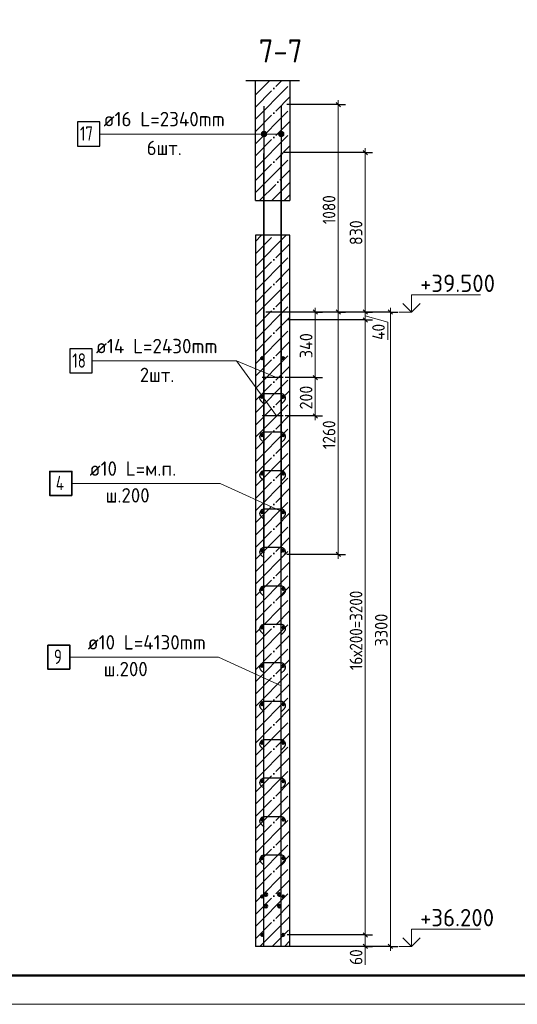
# Model space of a CAD drawing. Header units: millimetres. Extents: x -49773 to 2322955, y -3321 to 58485.
# Tile 488 of 580: x 1921455 to 1930086, y -2799 to 14275. Entities that reach past the tile are written whole.
import ezdxf

# ---------------------------------------------------------------- set-up
doc = ezdxf.new("R2010")
doc.units = ezdxf.units.MM
doc.linetypes.add('______11', pattern=[500, 400, -50, 0, -50])
doc.linetypes.add('______5', pattern=[1100, 800, -100, 100, -100])
for name, color, linetype, lineweight in [('Standard', 7, 'Continuous', 25), ('Арм.стержн. вертикальными 1', 22, 'Continuous', 35), ('Арм.стержн. Доп. арматура', 180, 'Continuous', 35), ('Арм.стержн.горизонт. 1', 180, 'Continuous', 35), ('Арм.стержн.горизонт. 2', 202, 'Continuous', 35), ('Высотная отметки_ общее', 7, 'Continuous', 13), ('Размерная линия_ общее', 7, 'Continuous', 13), ('Стена_ общее', 7, 'Continuous', 35), ('Текст_ примечание', 7, 'Continuous', 13)]:
    doc.layers.add(name, color=color, linetype=linetype, lineweight=lineweight)
doc.layers.add('Арм.стержн. вертикальными 2', color=7, linetype='Continuous', lineweight=35, true_color=0x006e00)
doc.layers.add('Арм.стержн.Стяжки', color=7, linetype='Continuous', lineweight=35, true_color=0x501e0f)
doc.styles.add('ISOCPEUR', font='txt')

msp = doc.modelspace()

# ---------------------------------------------------------------- hatches: boundary and pattern name
at = {"layer": 'Арм.стержн. вертикальными 2', "linetype": 'Continuous', "lineweight": 13, "transparency": 33554687}
for points in [[(1925653.6, 12270.5), (1925653.6, 12315.5), (1925647.3, 12293)], [(1925653.6, 12270.5), (1925653.6, 12315.5), (1925647.3, 12293)], [(1925653.6, 12270.5), (1925653.6, 12315.5), (1925647.3, 12293)], [(1925653.6, 12315.5), (1925669.8, 12254.3), (1925669.8, 12331.7)], [(1925653.6, 12315.5), (1925669.8, 12254.3), (1925669.8, 12331.7)], [(1925653.6, 12315.5), (1925669.8, 12254.3), (1925669.8, 12331.7)], [(1925653.6, 12315.5), (1925653.6, 12270.5), (1925669.8, 12254.3)], [(1925653.6, 12315.5), (1925653.6, 12270.5), (1925669.8, 12254.3)], [(1925653.6, 12315.5), (1925653.6, 12270.5), (1925669.8, 12254.3)], [(1925669.8, 12331.7), (1925692.2, 12248), (1925692.2, 12338)], [(1925669.8, 12331.7), (1925692.3, 12248), (1925692.3, 12338)], [(1925669.8, 12331.7), (1925692.3, 12248), (1925692.3, 12338)], [(1925669.8, 12331.7), (1925669.8, 12254.3), (1925692.2, 12248)], [(1925669.8, 12331.7), (1925669.8, 12254.3), (1925692.3, 12248)], [(1925669.8, 12331.7), (1925669.8, 12254.3), (1925692.3, 12248)], [(1925692.2, 12338), (1925692.2, 12248), (1925714.8, 12254.3)], [(1925692.2, 12338), (1925714.8, 12254.3), (1925714.8, 12331.7)], [(1925692.3, 12338), (1925692.3, 12248), (1925714.8, 12254.3)], [(1925692.3, 12338), (1925714.8, 12254.3), (1925714.8, 12331.7)], [(1925692.3, 12338), (1925692.3, 12248), (1925714.8, 12254.3)], [(1925692.3, 12338), (1925714.8, 12254.3), (1925714.8, 12331.7)], [(1925714.8, 12331.7), (1925714.8, 12254.3), (1925730.9, 12270.5)], [(1925714.8, 12331.7), (1925730.9, 12270.5), (1925730.9, 12315.5)], [(1925714.8, 12331.7), (1925714.8, 12254.3), (1925731, 12270.5)], [(1925714.8, 12331.7), (1925731, 12270.5), (1925731, 12315.5)], [(1925714.8, 12331.7), (1925714.8, 12254.3), (1925731, 12270.5)], [(1925714.8, 12331.7), (1925731, 12270.5), (1925731, 12315.5)], [(1925730.9, 12315.5), (1925730.9, 12270.5), (1925737.3, 12293)], [(1925731, 12315.5), (1925731, 12270.5), (1925737.3, 12293)], [(1925731, 12315.5), (1925731, 12270.5), (1925737.3, 12293)], [(1925953.6, 12270.5), (1925953.6, 12315.5), (1925947.3, 12293)], [(1925953.6, 12270.5), (1925953.6, 12315.5), (1925947.3, 12293)], [(1925953.6, 12270.5), (1925953.6, 12315.5), (1925947.3, 12293)], [(1925953.6, 12315.5), (1925969.8, 12254.3), (1925969.8, 12331.7)], [(1925953.6, 12315.5), (1925969.8, 12254.3), (1925969.8, 12331.7)], [(1925953.6, 12315.5), (1925969.8, 12254.3), (1925969.8, 12331.7)], [(1925953.6, 12315.5), (1925953.6, 12270.5), (1925969.8, 12254.3)], [(1925953.6, 12315.5), (1925953.6, 12270.5), (1925969.8, 12254.3)], [(1925953.6, 12315.5), (1925953.6, 12270.5), (1925969.8, 12254.3)], [(1925969.8, 12331.7), (1925992.2, 12248), (1925992.2, 12338)], [(1925969.8, 12331.7), (1925992.3, 12248), (1925992.3, 12338)], [(1925969.8, 12331.7), (1925992.3, 12248), (1925992.3, 12338)], [(1925969.8, 12331.7), (1925969.8, 12254.3), (1925992.2, 12248)], [(1925969.8, 12331.7), (1925969.8, 12254.3), (1925992.3, 12248)], [(1925969.8, 12331.7), (1925969.8, 12254.3), (1925992.3, 12248)], [(1925992.2, 12338), (1925992.2, 12248), (1926014.8, 12254.3)], [(1925992.2, 12338), (1926014.8, 12254.3), (1926014.8, 12331.7)], [(1925992.3, 12338), (1925992.3, 12248), (1926014.8, 12254.3)], [(1925992.3, 12338), (1926014.8, 12254.3), (1926014.8, 12331.7)], [(1925992.3, 12338), (1925992.3, 12248), (1926014.8, 12254.3)], [(1925992.3, 12338), (1926014.8, 12254.3), (1926014.8, 12331.7)], [(1926014.8, 12331.7), (1926014.8, 12254.3), (1926031, 12270.5)], [(1926014.8, 12331.7), (1926031, 12270.5), (1926031, 12315.5)], [(1926014.8, 12331.7), (1926014.8, 12254.3), (1926031, 12270.5)], [(1926014.8, 12331.7), (1926031, 12270.5), (1926031, 12315.5)], [(1926014.8, 12331.7), (1926014.8, 12254.3), (1926031, 12270.5)], [(1926014.8, 12331.7), (1926031, 12270.5), (1926031, 12315.5)], [(1926031, 12315.5), (1926031, 12270.5), (1926037.3, 12293)], [(1926031, 12315.5), (1926031, 12270.5), (1926037.3, 12293)], [(1926031, 12315.5), (1926031, 12270.5), (1926037.3, 12293)]]:
    msp.add_hatch(color=7, dxfattribs=at).paths.add_polyline_path(points)

# ---------------------------------------------------------------- linework, layer by layer
at = {"layer": 'Standard', "color": 7, "linetype": 'Continuous', "lineweight": 25, "transparency": 33554687}
msp.add_line((1925375.6, 13222.7), (1926308.9, 13222.7), dxfattribs=at)
at = {"layer": 'Standard', "color": 253, "linetype": '______11', "lineweight": 35, "true_color": 0xababab, "transparency": 33554687}
for p, q in [((1925542.2, 12761), (1926003.9, 13222.7)), ((1925542.2, 12336.7), (1926142.2, 12936.7)), ((1925542.2, 11912.5), (1926142.2, 12512.5)), ((1925542.2, 11488.2), (1926142.2, 12088.2)), ((1925615.3, 11137), (1926142.2, 11663.9)), ((1926039.6, 11137), (1926142.2, 11239.7)), ((1925542.2, 10215.4), (1925863.8, 10537)), ((1925542.2, 9791.1), (1926142.2, 10391.1)), ((1925542.2, 9366.9), (1926142.2, 9966.9)), ((1925542.2, 8942.6), (1926142.2, 9542.6)), ((1925542.2, 8518.3), (1926142.2, 9118.3)), ((1925542.2, 8094.1), (1926142.2, 8694.1)), ((1925542.2, 7669.8), (1926142.2, 8269.8)), ((1925542.2, 7245.6), (1926142.2, 7845.5)), ((1925542.2, 6821.3), (1926142.2, 7421.3)), ((1925542.2, 6397), (1926142.2, 6997)), ((1925542.2, 5972.8), (1926142.2, 6572.7)), ((1925542.2, 5548.5), (1926142.2, 6148.5)), ((1925542.2, 5124.2), (1926142.2, 5724.2)), ((1925542.2, 4700), (1926142.2, 5300)), ((1925542.2, 4275.7), (1926142.2, 4875.7)), ((1925542.2, 3851.4), (1926142.2, 4451.4)), ((1925542.2, 3427.2), (1926142.2, 4027.2)), ((1925542.2, 3002.9), (1926142.2, 3602.9)), ((1925542.2, 2578.7), (1926142.2, 3178.6)), ((1925542.2, 2154.4), (1926142.2, 2754.4)), ((1925542.2, 1730.1), (1926142.2, 2330.1)), ((1925542.2, 1305.9), (1926142.2, 1905.9)), ((1925542.2, 881.6), (1926142.2, 1481.6)), ((1925542.2, 457.3), (1926142.2, 1057.3)), ((1925542.2, 33.1), (1926142.2, 633.1)), ((1925542.2, -391.2), (1926142.2, 208.8)), ((1925542.2, -815.5), (1926142.2, -215.5)), ((1925542.2, -1239.7), (1926142.2, -639.7)), ((1925542.2, -1664), (1926142.2, -1064)), ((1925834.2, -1796.3), (1926142.2, -1488.3))]:
    msp.add_line(p, q, dxfattribs=at)
at = {"layer": 'Standard', "color": 253, "linetype": '______5', "lineweight": 35, "true_color": 0xababab, "transparency": 33554687}
for p, q in [((1925542.2, 12973.1), (1925791.8, 13222.7)), ((1925542.2, 12548.9), (1926142.2, 13148.9)), ((1925542.2, 12124.6), (1926142.2, 12724.6)), ((1925542.2, 11700.3), (1926142.2, 12300.3)), ((1925542.2, 11276.1), (1926142.2, 11876.1)), ((1925827.4, 11137), (1926142.2, 11451.8)), ((1925542.2, 10003.3), (1926076, 10537)), ((1925542.2, 10427.5), (1925651.7, 10537)), ((1925542.2, 9579), (1926142.2, 10179)), ((1925542.2, 9154.7), (1926142.2, 9754.7)), ((1925542.2, 8730.5), (1926142.2, 9330.5)), ((1925542.2, 8306.2), (1926142.2, 8906.2)), ((1925542.2, 7881.9), (1926142.2, 8481.9)), ((1925542.2, 7457.7), (1926142.2, 8057.7)), ((1925542.2, 7033.4), (1926142.2, 7633.4)), ((1925542.2, 6609.1), (1926142.2, 7209.1)), ((1925542.2, 6184.9), (1926142.2, 6784.9)), ((1925542.2, 5760.6), (1926142.2, 6360.6)), ((1925542.2, 5336.4), (1926142.2, 5936.4)), ((1925542.2, 4912.1), (1926142.2, 5512.1)), ((1925542.2, 4487.8), (1926142.2, 5087.8)), ((1925542.2, 4063.6), (1926142.2, 4663.6)), ((1925542.2, 3639.3), (1926142.2, 4239.3)), ((1925542.2, 3215), (1926142.2, 3815)), ((1925542.2, 2790.8), (1926142.2, 3390.8)), ((1925542.2, 2366.5), (1926142.2, 2966.5)), ((1925542.2, 1942.2), (1926142.2, 2542.2)), ((1925542.2, 1518), (1926142.2, 2118)), ((1925542.2, 1093.7), (1926142.2, 1693.7)), ((1925542.2, 669.5), (1926142.2, 1269.5)), ((1925542.2, 245.2), (1926142.2, 845.2)), ((1925542.2, -179.1), (1926142.2, 420.9)), ((1925542.2, -603.3), (1926142.2, -3.3)), ((1925542.2, -1027.6), (1926142.2, -427.6)), ((1925542.2, -1451.9), (1926142.2, -851.9)), ((1925622, -1796.3), (1926142.2, -1276.1)), ((1926046.3, -1796.3), (1926142.2, -1700.4))]:
    msp.add_line(p, q, dxfattribs=at)
at = {"layer": 'Standard', "color": 7, "linetype": 'Continuous', "lineweight": 13, "transparency": 33554687}
msp.add_lwpolyline([(1910262.3, -2799.3), (1952262.3, -2799.3), (1952262.3, 56600.7), (1910262.3, 56600.7), (1910262.3, -2799.3)], close=True, dxfattribs=at)
at = {"layer": 'Standard', "color": 7, "linetype": 'Continuous', "lineweight": 50, "transparency": 33554687}
msp.add_lwpolyline([(1912262.3, 56100.7), (1951762.3, 56100.7), (1951762.3, -2299.3), (1912262.3, -2299.3), (1912262.3, 56100.7)], close=True, dxfattribs=at)
at = {"layer": 'Арм.стержн. вертикальными 1', "color": 4, "linetype": 'Continuous', "lineweight": 25, "transparency": 33554687}
for p, q in [((1925692.2, -1779.7), (1925692.2, 11953.7)), ((1925692.2, -1779.7), (1925692.2, 11953.7)), ((1925992.2, -1779.7), (1925992.2, 11953.7)), ((1925992.2, -1779.7), (1925992.2, 11953.7))]:
    msp.add_line(p, q, dxfattribs=at)
at = {"layer": 'Арм.стержн. вертикальными 2', "color": 5, "linetype": 'Continuous', "lineweight": 25, "true_color": 0x1c1cff, "transparency": 33554687}
for p, q in [((1925692.2, 12777), (1925692.2, 5030.3)), ((1925692.3, 12777), (1925692.3, 5030.3)), ((1925692.3, 12777), (1925692.3, 5030.3)), ((1925992.2, 12777), (1925992.2, 5030.3)), ((1925992.3, 12777), (1925992.3, 5030.3)), ((1925992.3, 12777), (1925992.3, 5030.3))]:
    msp.add_line(p, q, dxfattribs=at)
at = {"layer": 'Арм.стержн. вертикальными 2', "color": 7, "linetype": 'Continuous', "lineweight": 13, "transparency": 33554687}
for p, q in [((1925692.2, 12338), (1925692.2, 12338)), ((1925692.3, 12338), (1925692.3, 12338)), ((1925692.3, 12338), (1925692.3, 12338)), ((1925992.2, 12338), (1925992.2, 12338)), ((1925992.3, 12338), (1925992.3, 12338)), ((1925992.3, 12338), (1925992.3, 12338)), ((1922842, 12293), (1925325.3, 12293)), ((1925325.3, 12293), (1925692.2, 12293)), ((1925325.3, 12293), (1925992.2, 12293)), ((1925325.3, 12293), (1925992.3, 12293)), ((1925325.3, 12293), (1925692.3, 12293)), ((1925325.3, 12293), (1925692.3, 12293)), ((1925325.3, 12293), (1925992.3, 12293)), ((1925647.3, 12293), (1925647.3, 12293)), ((1925647.3, 12293), (1925647.3, 12293)), ((1925647.3, 12293), (1925647.3, 12293)), ((1925692.2, 12248), (1925692.2, 12248)), ((1925692.3, 12248), (1925692.3, 12248)), ((1925692.3, 12248), (1925692.3, 12248)), ((1925737.3, 12293), (1925737.3, 12293)), ((1925737.3, 12293), (1925737.3, 12293)), ((1925737.3, 12293), (1925737.3, 12293)), ((1925947.3, 12293), (1925947.3, 12293)), ((1925947.3, 12293), (1925947.3, 12293)), ((1925947.3, 12293), (1925947.3, 12293)), ((1925992.2, 12248), (1925992.2, 12248)), ((1925992.3, 12248), (1925992.3, 12248)), ((1925992.3, 12248), (1925992.3, 12248)), ((1926037.3, 12293), (1926037.3, 12293)), ((1926037.3, 12293), (1926037.3, 12293)), ((1926037.3, 12293), (1926037.3, 12293))]:
    msp.add_line(p, q, dxfattribs=at)
at = {"layer": 'Арм.стержн. вертикальными 2', "color": 7, "linetype": 'Continuous', "lineweight": 25, "transparency": 33554687}
msp.add_lwpolyline([(1922458.7, 12084.7), (1922842, 12084.7), (1922842, 12501.3), (1922458.7, 12501.3), (1922458.7, 12084.7)], dxfattribs=at)
at = {"layer": 'Арм.стержн. вертикальными 2', "color": 7, "linetype": 'Continuous', "lineweight": 13, "transparency": 33554687}
for centre in [(1925692.2, 12293), (1925692.3, 12293), (1925692.3, 12293), (1925992.2, 12293), (1925992.3, 12293), (1925992.3, 12293)]:
    msp.add_circle(centre, 45, dxfattribs=at)
at = {"layer": 'Арм.стержн. Доп. арматура', "color": 211, "linetype": 'Continuous', "lineweight": 50, "true_color": 0xff54ff, "transparency": 33554687}
for centre in [(1925725.6, -896.3), (1925958.9, -896.3), (1925725.6, -1096.3), (1925958.9, -1096.3)]:
    msp.add_circle(centre, 23.3, dxfattribs=at)
at = {"layer": 'Арм.стержн.горизонт. 1', "color": 4, "linetype": 'Continuous', "lineweight": 50, "transparency": 33554687}
for centre in [(1925658.9, 8403.7), (1926025.6, 8403.7), (1925658.9, 7737), (1926025.6, 7737), (1925658.9, 7070.3), (1926025.6, 7070.3), (1925658.9, 6403.7), (1926025.6, 6403.7), (1925658.9, 5737), (1926025.6, 5737), (1925658.9, 5070.3), (1926025.6, 5070.3), (1925658.9, 4403.7), (1926025.6, 4403.7), (1925658.9, 3737), (1926025.6, 3737), (1925658.9, 3070.3), (1926025.6, 3070.3), (1925658.9, 2403.7), (1926025.6, 2403.7), (1925658.9, 1737), (1926025.6, 1737), (1925658.9, 1070.3), (1926025.6, 1070.3), (1925658.9, 403.7), (1926025.6, 403.7), (1925658.9, -263), (1926025.6, -263), (1925658.9, -929.7), (1926025.6, -929.7), (1925658.9, -1596.3), (1926025.6, -1596.3)]:
    msp.add_circle(centre, 16.7, dxfattribs=at)
at = {"layer": 'Арм.стержн.горизонт. 2', "color": 7, "linetype": 'Continuous', "lineweight": 13, "transparency": 33554687}
for p, q in [((1922709.5, 8357), (1925217.8, 8357)), ((1925217.8, 8357), (1925910.7, 8070.3)), ((1925217.8, 8357), (1925910.7, 7403.7)), ((1924934.5, 6232.6), (1922359.5, 6232.6)), ((1924901.2, 3220), (1922326.2, 3220))]:
    msp.add_line(p, q, dxfattribs=at)
at = {"layer": 'Арм.стержн.горизонт. 2', "color": 7, "linetype": 'Continuous', "lineweight": 25, "transparency": 33554687}
msp.add_lwpolyline([(1922326.2, 8148.7), (1922709.5, 8148.7), (1922709.5, 8565.3), (1922326.2, 8565.3), (1922326.2, 8148.7)], dxfattribs=at)
at = {"layer": 'Арм.стержн.горизонт. 2', "color": 211, "linetype": 'Continuous', "lineweight": 25, "true_color": 0xff54ff, "transparency": 33554687}
for points in [[(1926025.6, 8070.3), (1925662.4, 8070.3), (1925658.9, 8070.3)], [(1926025.6, 7403.7), (1925662.4, 7403.7), (1925658.9, 7403.7)]]:
    msp.add_lwpolyline(points, dxfattribs=at)
at = {"layer": 'Арм.стержн.горизонт. 2', "color": 7, "linetype": 'Continuous', "lineweight": 35, "transparency": 33554687}
for points in [[(1922359.5, 6024.2), (1921976.2, 6024.2), (1921976.2, 6440.9), (1922359.5, 6440.9), (1922359.5, 6024.2)], [(1922326.2, 3011.7), (1921942.8, 3011.7), (1921942.8, 3428.4), (1922326.2, 3428.4), (1922326.2, 3011.7)]]:
    msp.add_lwpolyline(points, dxfattribs=at)
at = {"layer": 'Арм.стержн.Стяжки', "color": 40, "linetype": 'Continuous', "lineweight": 25, "transparency": 33554687}
for points in [[(1925694.9, 7607.5), (1925644.4, 7657.9), (1925639.6, 7663.4), (1925635.3, 7669.5), (1925631.5, 7676), (1925628.3, 7682.6), (1925625.8, 7689.5), (1925624, 7696.8), (1925622.8, 7704.1), (1925622.3, 7711.5), (1925622.3, 7716.7), (1925624.2, 7730.9), (1925629, 7745.4), (1925636.5, 7758.8), (1925645.7, 7769.8), (1925656.6, 7778.9), (1925670, 7786.4), (1925684.6, 7791.2), (1925698.8, 7793.2), (1925985.7, 7793.2), (1925999.9, 7791.2), (1926014.5, 7786.4), (1926027.8, 7778.9), (1926038.8, 7769.8), (1926048, 7758.8), (1926055.5, 7745.4), (1926060.3, 7730.9), (1926062.2, 7716.7), (1926062.2, 7711.5), (1926061.7, 7704.1), (1926060.5, 7696.8), (1926058.7, 7689.5), (1926056.2, 7682.6), (1926053, 7676), (1926049.2, 7669.5), (1926044.9, 7663.4), (1926040.1, 7657.9), (1925989.6, 7607.5)], [(1925694.9, 6940.8), (1925644.4, 6991.2), (1925639.6, 6996.8), (1925635.3, 7002.8), (1925631.5, 7009.3), (1925628.3, 7015.9), (1925625.8, 7022.9), (1925624, 7030.1), (1925622.8, 7037.5), (1925622.3, 7044.8), (1925622.3, 7050), (1925624.2, 7064.2), (1925629, 7078.8), (1925636.5, 7092.2), (1925645.7, 7103.1), (1925656.6, 7112.3), (1925670, 7119.8), (1925684.6, 7124.6), (1925698.8, 7126.6), (1925985.7, 7126.6), (1925999.9, 7124.6), (1926014.5, 7119.8), (1926027.8, 7112.3), (1926038.8, 7103.1), (1926048, 7092.2), (1926055.5, 7078.8), (1926060.3, 7064.2), (1926062.2, 7050), (1926062.2, 7044.8), (1926061.7, 7037.5), (1926060.5, 7030.1), (1926058.7, 7022.9), (1926056.2, 7015.9), (1926053, 7009.3), (1926049.2, 7002.8), (1926044.9, 6996.8), (1926040.1, 6991.2), (1925989.6, 6940.8)], [(1925694.9, 6274.1), (1925644.4, 6324.6), (1925639.6, 6330.1), (1925635.3, 6336.2), (1925631.5, 6342.6), (1925628.3, 6349.3), (1925625.8, 6356.2), (1925624, 6363.4), (1925622.8, 6370.8), (1925622.3, 6378.1), (1925622.3, 6383.4), (1925624.2, 6397.5), (1925629, 6412.1), (1925636.5, 6425.5), (1925645.7, 6436.5), (1925656.6, 6445.6), (1925670, 6453.1), (1925684.6, 6457.9), (1925698.8, 6459.9), (1925985.7, 6459.9), (1925999.9, 6457.9), (1926014.5, 6453.1), (1926027.8, 6445.6), (1926038.8, 6436.5), (1926048, 6425.5), (1926055.5, 6412.1), (1926060.3, 6397.5), (1926062.2, 6383.4), (1926062.2, 6378.1), (1926061.7, 6370.8), (1926060.5, 6363.4), (1926058.7, 6356.2), (1926056.2, 6349.3), (1926053, 6342.6), (1926049.2, 6336.2), (1926044.9, 6330.1), (1926040.1, 6324.6), (1925989.6, 6274.1)], [(1925694.9, 5607.5), (1925644.4, 5657.9), (1925639.6, 5663.4), (1925635.3, 5669.5), (1925631.5, 5676), (1925628.3, 5682.6), (1925625.8, 5689.5), (1925624, 5696.8), (1925622.8, 5704.1), (1925622.3, 5711.5), (1925622.3, 5716.7), (1925624.2, 5730.9), (1925629, 5745.4), (1925636.5, 5758.8), (1925645.7, 5769.8), (1925656.6, 5778.9), (1925670, 5786.4), (1925684.6, 5791.2), (1925698.8, 5793.2), (1925985.7, 5793.2), (1925999.9, 5791.2), (1926014.5, 5786.4), (1926027.8, 5778.9), (1926038.8, 5769.8), (1926048, 5758.8), (1926055.5, 5745.4), (1926060.3, 5730.9), (1926062.2, 5716.7), (1926062.2, 5711.5), (1926061.7, 5704.1), (1926060.5, 5696.8), (1926058.7, 5689.5), (1926056.2, 5682.6), (1926053, 5676), (1926049.2, 5669.5), (1926044.9, 5663.4), (1926040.1, 5657.9), (1925989.6, 5607.5)], [(1925694.9, 4940.8), (1925644.4, 4991.2), (1925639.6, 4996.8), (1925635.3, 5002.8), (1925631.5, 5009.3), (1925628.3, 5015.9), (1925625.8, 5022.9), (1925624, 5030.1), (1925622.8, 5037.5), (1925622.3, 5044.8), (1925622.3, 5050), (1925624.2, 5064.2), (1925629, 5078.8), (1925636.5, 5092.2), (1925645.7, 5103.1), (1925656.6, 5112.3), (1925670, 5119.8), (1925684.6, 5124.6), (1925698.8, 5126.6), (1925985.7, 5126.6), (1925999.9, 5124.6), (1926014.5, 5119.8), (1926027.8, 5112.3), (1926038.8, 5103.1), (1926048, 5092.2), (1926055.5, 5078.8), (1926060.3, 5064.2), (1926062.2, 5050), (1926062.2, 5044.8), (1926061.7, 5037.5), (1926060.5, 5030.1), (1926058.7, 5022.9), (1926056.2, 5015.9), (1926053, 5009.3), (1926049.2, 5002.8), (1926044.9, 4996.8), (1926040.1, 4991.2), (1925989.6, 4940.8)], [(1925694.9, 4274.1), (1925644.4, 4324.6), (1925639.6, 4330.1), (1925635.3, 4336.2), (1925631.5, 4342.6), (1925628.3, 4349.3), (1925625.8, 4356.2), (1925624, 4363.4), (1925622.8, 4370.8), (1925622.3, 4378.1), (1925622.3, 4383.4), (1925624.2, 4397.5), (1925629, 4412.1), (1925636.5, 4425.5), (1925645.7, 4436.5), (1925656.6, 4445.6), (1925670, 4453.1), (1925684.6, 4457.9), (1925698.8, 4459.9), (1925985.7, 4459.9), (1925999.9, 4457.9), (1926014.5, 4453.1), (1926027.8, 4445.6), (1926038.8, 4436.5), (1926048, 4425.5), (1926055.5, 4412.1), (1926060.3, 4397.5), (1926062.2, 4383.4), (1926062.2, 4378.1), (1926061.7, 4370.8), (1926060.5, 4363.4), (1926058.7, 4356.2), (1926056.2, 4349.3), (1926053, 4342.6), (1926049.2, 4336.2), (1926044.9, 4330.1), (1926040.1, 4324.6), (1925989.6, 4274.1)], [(1925694.9, 3607.5), (1925644.4, 3657.9), (1925639.6, 3663.4), (1925635.3, 3669.5), (1925631.5, 3676), (1925628.3, 3682.6), (1925625.8, 3689.5), (1925624, 3696.8), (1925622.8, 3704.1), (1925622.3, 3711.5), (1925622.3, 3716.7), (1925624.2, 3730.9), (1925629, 3745.4), (1925636.5, 3758.8), (1925645.7, 3769.8), (1925656.6, 3778.9), (1925670, 3786.4), (1925684.6, 3791.2), (1925698.8, 3793.2), (1925985.7, 3793.2), (1925999.9, 3791.2), (1926014.5, 3786.4), (1926027.8, 3778.9), (1926038.8, 3769.8), (1926048, 3758.8), (1926055.5, 3745.4), (1926060.3, 3730.9), (1926062.2, 3716.7), (1926062.2, 3711.5), (1926061.7, 3704.1), (1926060.5, 3696.8), (1926058.7, 3689.5), (1926056.2, 3682.6), (1926053, 3676), (1926049.2, 3669.5), (1926044.9, 3663.4), (1926040.1, 3657.9), (1925989.6, 3607.5)], [(1925694.9, 2940.8), (1925644.4, 2991.2), (1925639.6, 2996.8), (1925635.3, 3002.8), (1925631.5, 3009.3), (1925628.3, 3015.9), (1925625.8, 3022.9), (1925624, 3030.1), (1925622.8, 3037.5), (1925622.3, 3044.8), (1925622.3, 3050), (1925624.2, 3064.2), (1925629, 3078.8), (1925636.5, 3092.2), (1925645.7, 3103.1), (1925656.6, 3112.3), (1925670, 3119.8), (1925684.6, 3124.6), (1925698.8, 3126.6), (1925985.7, 3126.6), (1925999.9, 3124.6), (1926014.5, 3119.8), (1926027.8, 3112.3), (1926038.8, 3103.1), (1926048, 3092.2), (1926055.5, 3078.8), (1926060.3, 3064.2), (1926062.2, 3050), (1926062.2, 3044.8), (1926061.7, 3037.5), (1926060.5, 3030.1), (1926058.7, 3022.9), (1926056.2, 3015.9), (1926053, 3009.3), (1926049.2, 3002.8), (1926044.9, 2996.8), (1926040.1, 2991.2), (1925989.6, 2940.8)], [(1925694.9, 2274.1), (1925644.4, 2324.6), (1925639.6, 2330.1), (1925635.3, 2336.2), (1925631.5, 2342.6), (1925628.3, 2349.3), (1925625.8, 2356.2), (1925624, 2363.4), (1925622.8, 2370.8), (1925622.3, 2378.1), (1925622.3, 2383.4), (1925624.2, 2397.5), (1925629, 2412.1), (1925636.5, 2425.5), (1925645.7, 2436.5), (1925656.6, 2445.6), (1925670, 2453.1), (1925684.6, 2457.9), (1925698.8, 2459.9), (1925985.7, 2459.9), (1925999.9, 2457.9), (1926014.5, 2453.1), (1926027.8, 2445.6), (1926038.8, 2436.5), (1926048, 2425.5), (1926055.5, 2412.1), (1926060.3, 2397.5), (1926062.2, 2383.4), (1926062.2, 2378.1), (1926061.7, 2370.8), (1926060.5, 2363.4), (1926058.7, 2356.2), (1926056.2, 2349.3), (1926053, 2342.6), (1926049.2, 2336.2), (1926044.9, 2330.1), (1926040.1, 2324.6), (1925989.6, 2274.1)], [(1925694.9, 1607.5), (1925644.4, 1657.9), (1925639.6, 1663.4), (1925635.3, 1669.5), (1925631.5, 1676), (1925628.3, 1682.6), (1925625.8, 1689.5), (1925624, 1696.8), (1925622.8, 1704.1), (1925622.3, 1711.5), (1925622.3, 1716.7), (1925624.2, 1730.9), (1925629, 1745.4), (1925636.5, 1758.8), (1925645.7, 1769.8), (1925656.6, 1778.9), (1925670, 1786.4), (1925684.6, 1791.2), (1925698.8, 1793.2), (1925985.7, 1793.2), (1925999.9, 1791.2), (1926014.5, 1786.4), (1926027.8, 1778.9), (1926038.8, 1769.8), (1926048, 1758.8), (1926055.5, 1745.4), (1926060.3, 1730.9), (1926062.2, 1716.7), (1926062.2, 1711.5), (1926061.7, 1704.1), (1926060.5, 1696.8), (1926058.7, 1689.5), (1926056.2, 1682.6), (1926053, 1676), (1926049.2, 1669.5), (1926044.9, 1663.4), (1926040.1, 1657.9), (1925989.6, 1607.5)], [(1925694.9, 940.8), (1925644.4, 991.2), (1925639.6, 996.8), (1925635.3, 1002.8), (1925631.5, 1009.3), (1925628.3, 1015.9), (1925625.8, 1022.9), (1925624, 1030.1), (1925622.8, 1037.5), (1925622.3, 1044.8), (1925622.3, 1050), (1925624.2, 1064.2), (1925629, 1078.8), (1925636.5, 1092.2), (1925645.7, 1103.1), (1925656.6, 1112.3), (1925670, 1119.8), (1925684.6, 1124.6), (1925698.8, 1126.6), (1925985.7, 1126.6), (1925999.9, 1124.6), (1926014.5, 1119.8), (1926027.8, 1112.3), (1926038.8, 1103.1), (1926048, 1092.2), (1926055.5, 1078.8), (1926060.3, 1064.2), (1926062.2, 1050), (1926062.2, 1044.8), (1926061.7, 1037.5), (1926060.5, 1030.1), (1926058.7, 1022.9), (1926056.2, 1015.9), (1926053, 1009.3), (1926049.2, 1002.8), (1926044.9, 996.8), (1926040.1, 991.2), (1925989.6, 940.8)], [(1925694.9, 274.1), (1925644.4, 324.6), (1925639.6, 330.1), (1925635.3, 336.2), (1925631.5, 342.6), (1925628.3, 349.3), (1925625.8, 356.2), (1925624, 363.4), (1925622.8, 370.8), (1925622.3, 378.1), (1925622.3, 383.4), (1925624.2, 397.5), (1925629, 412.1), (1925636.5, 425.5), (1925645.7, 436.5), (1925656.6, 445.6), (1925670, 453.1), (1925684.6, 457.9), (1925698.8, 459.9), (1925985.7, 459.9), (1925999.9, 457.9), (1926014.5, 453.1), (1926027.8, 445.6), (1926038.8, 436.5), (1926048, 425.5), (1926055.5, 412.1), (1926060.3, 397.5), (1926062.2, 383.4), (1926062.2, 378.1), (1926061.7, 370.8), (1926060.5, 363.4), (1926058.7, 356.2), (1926056.2, 349.3), (1926053, 342.6), (1926049.2, 336.2), (1926044.9, 330.1), (1926040.1, 324.6), (1925989.6, 274.1)], [(1925694.9, -392.5), (1925644.4, -342.1), (1925639.6, -336.6), (1925635.3, -330.5), (1925631.5, -324), (1925628.3, -317.4), (1925625.8, -310.5), (1925624, -303.2), (1925622.8, -295.9), (1925622.3, -288.5), (1925622.3, -283.3), (1925624.2, -269.1), (1925629, -254.6), (1925636.5, -241.2), (1925645.7, -230.2), (1925656.6, -221.1), (1925670, -213.6), (1925684.6, -208.8), (1925698.8, -206.8), (1925985.7, -206.8), (1925999.9, -208.8), (1926014.5, -213.6), (1926027.8, -221.1), (1926038.8, -230.2), (1926048, -241.2), (1926055.5, -254.6), (1926060.3, -269.1), (1926062.2, -283.3), (1926062.2, -288.5), (1926061.7, -295.9), (1926060.5, -303.2), (1926058.7, -310.5), (1926056.2, -317.4), (1926053, -324), (1926049.2, -330.5), (1926044.9, -336.6), (1926040.1, -342.1), (1925989.6, -392.5)]]:
    msp.add_lwpolyline(points, dxfattribs=at)
at = {"layer": 'Высотная отметки_ общее', "color": 7, "linetype": 'Continuous', "lineweight": 13, "transparency": 33554687}
for p, q in [((1928249.5, 9203.7), (1928249.5, 9503.7)), ((1928249.5, 9503.7), (1929449.5, 9503.7)), ((1928249.5, 9203.7), (1928099.5, 9353.7)), ((1928249.5, 9203.7), (1928399.5, 9353.7)), ((1928249.5, 9203.7), (1928029.1, 9203.7)), ((1928249.5, 9203.7), (1928249.5, 9203.7)), ((1928249.5, 9203.7), (1928249.5, 9203.7)), ((1928249.5, 9203.7), (1928249.5, 9203.7)), ((1928249.5, 9203.7), (1928249.5, 9203.7)), ((1928249.5, -1796.3), (1928249.5, -1496.3)), ((1928249.5, -1496.3), (1929449.5, -1496.3)), ((1928249.5, -1796.3), (1928099.5, -1646.3)), ((1928249.5, -1796.3), (1928399.5, -1646.3)), ((1928249.5, -1796.3), (1928029.1, -1796.3)), ((1928249.5, -1796.3), (1928249.5, -1796.3)), ((1928249.5, -1796.3), (1928249.5, -1796.3)), ((1928249.5, -1796.3), (1928249.5, -1796.3)), ((1928249.5, -1796.3), (1928249.5, -1796.3))]:
    msp.add_line(p, q, dxfattribs=at)
at = {"layer": 'Размерная линия_ общее', "color": 7, "linetype": 'Continuous', "lineweight": 25, "transparency": 33554687}
for p, q in [((1927018, 12766.2), (1926943, 12841.2)), ((1927486.4, 11932.8), (1927411.4, 12007.8)), ((1926619.9, 9166.2), (1926544.9, 9241.2)), ((1927018, 9166.2), (1926943, 9241.2)), ((1927486.4, 9166.2), (1927411.4, 9241.2)), ((1927923.5, 9166.2), (1927848.5, 9241.2)), ((1927486.4, 9032.8), (1927411.4, 9107.8)), ((1926619.9, 8032.8), (1926544.9, 8107.8)), ((1926619.9, 7366.2), (1926544.9, 7441.2)), ((1927018, 4966.2), (1926943, 5041.2)), ((1927486.4, -1633.8), (1927411.4, -1558.8)), ((1927486.4, -1833.8), (1927411.4, -1758.8)), ((1927923.5, -1833.8), (1927848.5, -1758.8))]:
    msp.add_line(p, q, dxfattribs=at)
at = {"layer": 'Размерная линия_ общее', "color": 7, "linetype": 'Continuous', "lineweight": 13, "transparency": 33554687}
for p, q in [((1926980.5, 12803.7), (1926980.5, 12878.7)), ((1926980.5, 9203.7), (1926980.5, 12803.7)), ((1927448.9, 11970.3), (1927448.9, 12045.3)), ((1927448.9, 9203.7), (1927448.9, 11970.3)), ((1926582.4, 9203.7), (1926582.4, 9278.7)), ((1927886, 9203.7), (1927886, 9278.7)), ((1926582.4, 8070.3), (1926582.4, 9203.7)), ((1927448.9, 9070.3), (1927448.9, 9203.7)), ((1927448.9, 9137), (1927837.9, 9030.6)), ((1927837.9, 9030.6), (1927837.9, 8722.6)), ((1926582.4, 7403.7), (1926582.4, 7328.7)), ((1926980.5, 5003.7), (1926980.5, 4928.7)), ((1927448.9, -1796.3), (1927448.9, -1596.3)), ((1927448.9, -1696.3), (1927449.5, -1829.8)), ((1927448.9, -1796.3), (1927448.9, -1871.3)), ((1927449.5, -1829.8), (1927449.5, -2115.8)), ((1927886, -1796.3), (1927886, -1871.3))]:
    msp.add_line(p, q, dxfattribs=at)
at = {"layer": 'Размерная линия_ общее', "color": 253, "linetype": 'Continuous', "lineweight": -3, "true_color": 0xa0a0a0, "transparency": 33554687}
for p, q in [((1926980.5, 12803.7), (1926085.6, 12803.7)), ((1926980.5, 12803.7), (1926855.5, 12803.7)), ((1926980.5, 12803.7), (1927105.5, 12803.7)), ((1927448.9, 11970.3), (1926042.2, 11970.3)), ((1927448.9, 11970.3), (1927323.9, 11970.3)), ((1927448.9, 11970.3), (1927573.9, 11970.3)), ((1927886, 9203.7), (1925725.4, 9203.7)), ((1926582.4, 9203.7), (1926208.9, 9203.7)), ((1926582.4, 9203.7), (1926457.4, 9203.7)), ((1926582.4, 9203.7), (1926707.4, 9203.7)), ((1926980.5, 9203.7), (1926855.5, 9203.7)), ((1926980.5, 9203.7), (1927105.5, 9203.7)), ((1927448.9, 9203.7), (1927323.9, 9203.7)), ((1927448.9, 9070.3), (1927323.9, 9070.3)), ((1927448.9, 9203.7), (1927573.9, 9203.7)), ((1927448.9, 9070.3), (1927573.9, 9070.3)), ((1927886, 9203.7), (1927761, 9203.7)), ((1927886, 9203.7), (1928011, 9203.7)), ((1926582.4, 8070.3), (1926457.4, 8070.3)), ((1926582.4, 8070.3), (1926707.4, 8070.3)), ((1926582.4, 7403.7), (1926058.9, 7403.7)), ((1926582.4, 7403.7), (1926457.4, 7403.7)), ((1926582.4, 7403.7), (1926707.4, 7403.7)), ((1926980.5, 5003.7), (1926085.6, 5003.7)), ((1926980.5, 5003.7), (1926855.5, 5003.7)), ((1926980.5, 5003.7), (1927105.5, 5003.7)), ((1927448.9, -1596.3), (1927323.9, -1596.3)), ((1927448.9, -1596.3), (1927573.9, -1596.3)), ((1927886, -1796.3), (1925885.2, -1796.3)), ((1927448.9, -1796.3), (1927323.9, -1796.3)), ((1927448.9, -1796.3), (1927573.9, -1796.3)), ((1927886, -1796.3), (1927761, -1796.3)), ((1927886, -1796.3), (1928011, -1796.3))]:
    msp.add_line(p, q, dxfattribs=at)
for points in [[(1927448.9, 9070.3), (1927432, 9070.3), (1927432, 9070.3), (1926092.3, 9070.3)], [(1926980.5, 9203.7), (1926963.5, 9203.7), (1926963.5, 9203.7), (1926208.9, 9203.7)], [(1927448.9, 9203.7), (1927431.9, 9203.7), (1927431.9, 9203.7), (1926208.9, 9203.7)], [(1926582.4, 8070.3), (1926565.4, 8070.3), (1926565.4, 8070.3), (1926058.9, 8070.3)], [(1927448.9, -1596.3), (1927432.5, -1596.3), (1927432.5, -1596.3), (1927432.4, -1596.3), (1927432.4, -1596.3), (1926092.2, -1596.3)], [(1927448.9, -1796.3), (1927445.1, -1796.3), (1927445.1, -1796.3), (1927432.5, -1796.3), (1927432.5, -1796.3), (1927432.5, -1796.3), (1927432.5, -1796.3), (1926028.5, -1796.3)]]:
    msp.add_lwpolyline(points, dxfattribs=at)
at = {"layer": 'Размерная линия_ общее', "color": 7, "linetype": 'Continuous', "lineweight": 13, "transparency": 33554687}
for points in [[(1926980.5, 5003.7), (1926980.5, 6807.7), (1926980.5, 6807.7), (1926980.5, 9203.7)], [(1927448.9, -1596.3), (1927448.9, -1154.9), (1927448.9, -1154.9), (1927448.9, 9070.3)], [(1927886, -1796.3), (1927886, 3473.1), (1927886, 3473.1), (1927886, 9203.7)], [(1926582.4, 7403.7), (1926582.4, 7479.4), (1926582.4, 7479.4), (1926582.4, 8070.3)]]:
    msp.add_lwpolyline(points, dxfattribs=at)
at = {"layer": 'Стена_ общее', "color": 7, "linetype": 'Continuous', "lineweight": 25, "transparency": 33554687}
for p, q in [((1925542.2, 11137), (1925542.2, 13222.7)), ((1926142.2, 13222.7), (1926142.2, 11137)), ((1925542.2, 11137), (1926142.2, 11137)), ((1925542.2, 10537), (1925542.2, -1796.3)), ((1926142.2, 10537), (1925542.2, 10537)), ((1926142.2, -1796.3), (1926142.2, 10537)), ((1926142.2, -1796.3), (1925542.2, -1796.3))]:
    msp.add_line(p, q, dxfattribs=at)
at = {"layer": 'Текст_ примечание', "color": 7, "linetype": 'Continuous', "lineweight": 13, "transparency": 33554687}
for p, q in [((1926025.6, 5737), (1924934.5, 6232.6)), ((1925992.2, 2724.5), (1924901.2, 3220))]:
    msp.add_line(p, q, dxfattribs=at)

# ---------------------------------------------------------------- texts
at = {"layer": 'Standard', "color": 7, "linetype": 'Continuous', "lineweight": 35, "transparency": 33554687, "insert": (1925600.4, 13534), "char_height": 400, "width": 1021.794, "attachment_point": 7, "style": 'ISOCPEUR'}
msp.add_mtext('\\W0.91;7-7', dxfattribs=at)
at = {"layer": 'Арм.стержн. вертикальными 2', "color": 7, "linetype": 'Continuous', "lineweight": 25, "transparency": 33554687, "char_height": 250, "attachment_point": 7, "style": 'ISOCPEUR'}
for s, insert, width in [('\\W0.96;ø16 L=2340mm ', (1922908.7, 12426.3), 2468.878), ('\\W0.75;17', (1922500.3, 12176.3), 393.574), ('\\W0.94;6шт. ', (1923658.7, 11926.3), 967.743)]:
    msp.add_mtext(s, dxfattribs=dict(at, insert=insert, width=width))
at = {"layer": 'Арм.стержн.горизонт. 2', "color": 7, "linetype": 'Continuous', "lineweight": 25, "transparency": 33554687, "char_height": 250, "attachment_point": 7, "style": 'ISOCPEUR'}
for s, insert, width in [('{\\W0.9600;ø14 L=2430mm }', (1922776.2, 8490.3), 2493.981), ('\\W0.75;18', (1922367.8, 8240.3), 393.574), ('\\W0.94;2шт. ', (1923538.7, 7990.3), 967.736), ('{\\W0.9600;ø10 L=м.п. }', (1922665.9, 6365.9), 2493.975), ('{\\W0.7500;4}', (1922081.8, 6115.9), 393.566), ('{\\W0.9500;ш.200}', (1922944.7, 5901.9), 967.736), ('{\\W0.9600;ø10 L=4130mm }', (1922632.6, 3353.4), 2493.975), ('{\\W0.7500;9}', (1922048.5, 3103.4), 393.566), ('{\\W0.9500;ш.200}', (1922911.4, 2889.3), 967.736)]:
    msp.add_mtext(s, dxfattribs=dict(at, insert=insert, width=width))
at = {"layer": 'Высотная отметки_ общее', "color": 7, "linetype": 'Continuous', "lineweight": 25, "transparency": 33554687, "char_height": 300, "width": 1492.388, "attachment_point": 7, "style": 'ISOCPEUR'}
for s, insert in [('\\W0.96;+39.500', (1928399.5, 9553.7)), ('\\W0.96;+36.200', (1928399.5, -1446.3))]:
    msp.add_mtext(s, dxfattribs=dict(at, insert=insert))
at = {"layer": 'Размерная линия_ общее', "color": 7, "linetype": 'Continuous', "lineweight": 25, "transparency": 33554687, "char_height": 220, "attachment_point": 7, "rotation": 90, "style": 'ISOCPEUR'}
for s, insert, width in [('\\W0.87;1080', (1926930.5, 10728.7), 666.903), ('\\W0.91;830', (1927398.9, 10367), 561.981), ('\\W0.88;40', (1927787.9, 8722.6), 426.797), ('\\W0.92;340', (1926532.4, 8406), 584.438), ('\\W0.91;200', (1926532.4, 7517), 561.996), ('\\W0.87;1260', (1926930.5, 6828.7), 666.903), ('\\W0.86;16х200=3200', (1927398.9, 2997), 1593.756), ('\\W0.93;3300', (1927836, 3406.7), 718.087), ('\\W0.87;60', (1927399.5, -2115.8), 403.932)]:
    msp.add_mtext(s, dxfattribs=dict(at, insert=insert, width=width))

doc.saveas('drawing.dxf')
